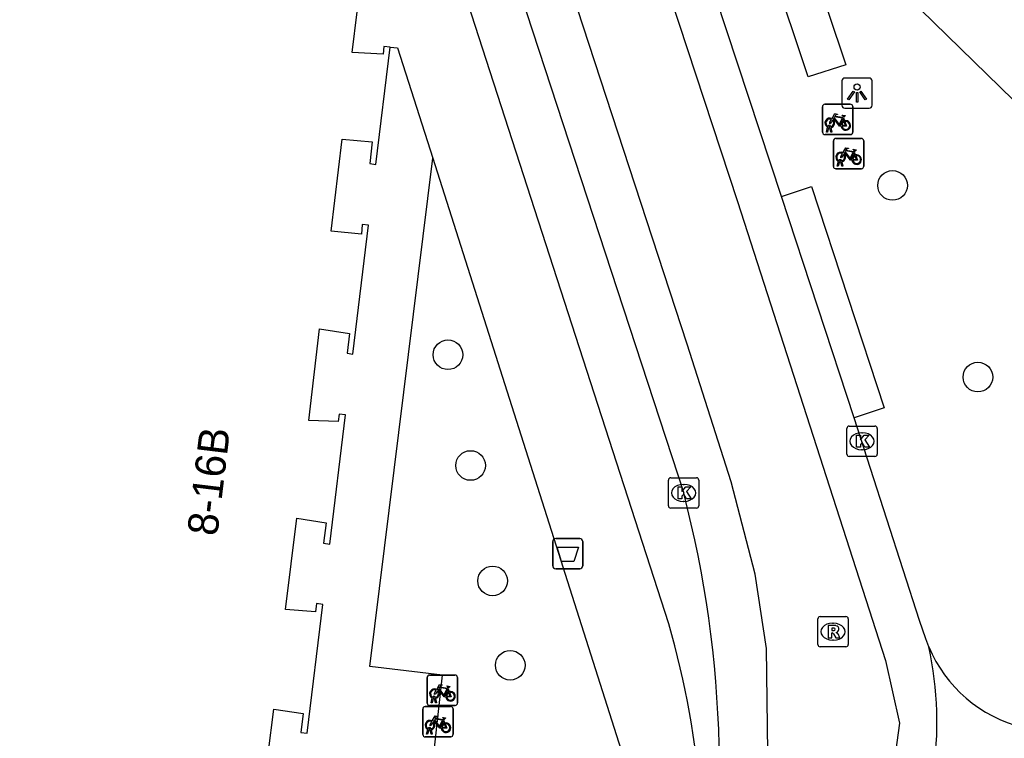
# Model space of a CAD drawing. Extents: x 160356 to 161355, y 381727 to 382845.
# Drawn here: x 160887.65 to 160920.14, y 382629.34 to 382653.06 of the extents above; entities that cross this region are included whole.
import ezdxf

# ---------------------------------------------------------------- set-up
doc = ezdxf.new("R2010")
doc.units = 0
for name, color, linetype in [('IMGEO_Afvalbak', 7, 'Continuous'), ('IMGEO_Boom', 7, 'Continuous'), ('IMGEO_Fietsenrek', 7, 'Continuous'), ('IMGEO_Kolk', 7, 'Continuous'), ('IMGEO_Lichtpunt', 7, 'Continuous'), ('IMGEO_Pand', 7, 'Continuous'), ('IMGEO_Pand_nummerreeks', 7, 'Continuous'), ('IMGEO_Rijbaan_lokaal_gesloten', 7, 'Continuous'), ('IMGEO_Rijbaan_lokaal_open', 7, 'Continuous'), ('IMGEO_Rioolput', 7, 'Continuous'), ('IMGEO_Voetpad_gesloten', 7, 'Continuous'), ('IMGEO_Voetpad_open', 7, 'Continuous')]:
    doc.layers.add(name, color=color, linetype=linetype)

msp = doc.modelspace()

# ---------------------------------------------------------------- linework, layer by layer
at = {"layer": 'IMGEO_Afvalbak'}
for p, q in [((160905.24, 382635.035), (160905.24, 382635.835)), ((160905.24, 382635.835), (160905.24, 382635.035)), ((160905.34, 382635.935), (160906.13, 382635.935)), ((160906.13, 382635.935), (160905.34, 382635.935)), ((160906.23, 382635.835), (160906.23, 382635.035)), ((160906.23, 382635.035), (160906.23, 382635.835)), ((160906.13, 382634.935), (160905.34, 382634.935)), ((160905.34, 382634.935), (160906.13, 382634.935))]:
    msp.add_line(p, q, dxfattribs=at)
msp.add_lwpolyline([(160905.383, 382635.649), (160906.087, 382635.649), (160905.938, 382635.179), (160905.532, 382635.179), (160905.383, 382635.649)], dxfattribs=at)
for centre, start, end in [((160905.34, 382635.835), 90, 180), ((160905.34, 382635.835), 90, 180), ((160906.13, 382635.835), 0, 90), ((160906.13, 382635.835), 360, 90), ((160905.34, 382635.035), 180, 270), ((160905.34, 382635.035), 180, 270), ((160906.13, 382635.035), 270, 0), ((160906.13, 382635.035), 270, 0)]:
    msp.add_arc(centre, 0.1, start, end, dxfattribs=at)
at = {"layer": 'IMGEO_Boom'}
for centre in [(160916.452, 382647.589), (160901.784, 382642), (160919.267, 382641.264), (160902.53, 382638.344), (160903.257, 382634.535), (160903.837, 382631.749)]:
    msp.add_circle(centre, 0.489, dxfattribs=at)
at = {"layer": 'IMGEO_Fietsenrek'}
for p, q in [((160914.141, 382649.343), (160914.141, 382650.184)), ((160914.141, 382650.184), (160914.141, 382649.343)), ((160914.216, 382650.268), (160915.057, 382650.268)), ((160915.057, 382650.268), (160914.216, 382650.268)), ((160915.141, 382650.193), (160915.141, 382649.352)), ((160915.141, 382649.352), (160915.141, 382650.193)), ((160914.828, 382649.817), (160914.864, 382649.722)), ((160914.268, 382649.352), (160914.307, 382649.512)), ((160914.302, 382649.352), (160914.268, 382649.352)), ((160914.337, 382649.5), (160914.302, 382649.352)), ((160914.379, 382649.524), (160914.378, 382649.528)), ((160914.42, 382649.352), (160914.386, 382649.494)), ((160914.41, 382649.535), (160914.411, 382649.528)), ((160914.418, 382649.498), (160914.453, 382649.352)), ((160914.453, 382649.352), (160914.42, 382649.352)), ((160915.066, 382649.268), (160914.225, 382649.268)), ((160914.225, 382649.268), (160915.066, 382649.268)), ((160914.501, 382648.216), (160914.501, 382649.057)), ((160914.501, 382649.057), (160914.501, 382648.216)), ((160914.576, 382649.141), (160915.417, 382649.141)), ((160915.417, 382649.141), (160914.576, 382649.141)), ((160915.501, 382649.066), (160915.501, 382648.225)), ((160915.501, 382648.225), (160915.501, 382649.066)), ((160914.628, 382648.225), (160914.667, 382648.385)), ((160914.697, 382648.373), (160914.662, 382648.225)), ((160914.739, 382648.397), (160914.738, 382648.401)), ((160914.77, 382648.408), (160914.771, 382648.401)), ((160914.778, 382648.371), (160914.813, 382648.225)), ((160915.188, 382648.69), (160915.224, 382648.595)), ((160915.426, 382648.141), (160914.585, 382648.141)), ((160914.585, 382648.141), (160915.426, 382648.141)), ((160914.662, 382648.225), (160914.628, 382648.225)), ((160914.78, 382648.225), (160914.746, 382648.367)), ((160914.813, 382648.225), (160914.78, 382648.225)), ((160901.098, 382630.501), (160901.098, 382631.342)), ((160901.098, 382631.342), (160901.098, 382630.501)), ((160901.173, 382631.426), (160902.014, 382631.426)), ((160902.014, 382631.426), (160901.173, 382631.426)), ((160902.098, 382631.351), (160902.098, 382630.51)), ((160902.098, 382630.51), (160902.098, 382631.351)), ((160901.785, 382630.975), (160901.821, 382630.88)), ((160901.225, 382630.51), (160901.264, 382630.67)), ((160901.259, 382630.51), (160901.225, 382630.51)), ((160901.294, 382630.658), (160901.259, 382630.51)), ((160901.336, 382630.682), (160901.335, 382630.686)), ((160901.377, 382630.51), (160901.343, 382630.652)), ((160901.367, 382630.693), (160901.368, 382630.686)), ((160901.375, 382630.656), (160901.41, 382630.51)), ((160901.41, 382630.51), (160901.377, 382630.51)), ((160900.952, 382629.464), (160900.952, 382630.305)), ((160900.952, 382630.305), (160900.952, 382629.464)), ((160901.027, 382630.389), (160901.868, 382630.389)), ((160901.868, 382630.389), (160901.027, 382630.389)), ((160902.023, 382630.426), (160901.182, 382630.426)), ((160901.182, 382630.426), (160902.023, 382630.426)), ((160901.952, 382630.314), (160901.952, 382629.473)), ((160901.952, 382629.473), (160901.952, 382630.314)), ((160901.639, 382629.938), (160901.675, 382629.843)), ((160901.079, 382629.473), (160901.118, 382629.633)), ((160901.148, 382629.621), (160901.113, 382629.473)), ((160901.19, 382629.645), (160901.189, 382629.649)), ((160901.231, 382629.473), (160901.197, 382629.615)), ((160901.221, 382629.656), (160901.222, 382629.649)), ((160901.229, 382629.619), (160901.264, 382629.473)), ((160901.877, 382629.389), (160901.036, 382629.389)), ((160901.036, 382629.389), (160901.877, 382629.389)), ((160901.113, 382629.473), (160901.079, 382629.473)), ((160901.264, 382629.473), (160901.231, 382629.473))]:
    msp.add_line(p, q, dxfattribs=at)
for points in [[(160914.475, 382649.742), (160914.423, 382649.652), (160914.383, 382649.627), (160914.384, 382649.674), (160914.439, 382649.768)], [(160914.454, 382649.794), (160914.549, 382649.958), (160914.635, 382649.944), (160914.637, 382649.935), (160914.581, 382649.924), (160914.554, 382649.879), (160914.81, 382649.838)], [(160914.75, 382649.55), (160914.7, 382649.55), (160914.509, 382649.801), (160914.49, 382649.769)], [(160914.797, 382649.813), (160914.54, 382649.854), (160914.523, 382649.825), (160914.69, 382649.605), (160914.797, 382649.813)], [(160914.845, 382649.715), (160914.815, 382649.792), (160914.706, 382649.574), (160914.749, 382649.574)], [(160914.779, 382649.574), (160914.899, 382649.573), (160914.855, 382649.687)], [(160914.875, 382649.694), (160914.93, 382649.549), (160914.78, 382649.549)], [(160914.81, 382649.838), (160914.835, 382649.887), (160914.829, 382649.891), (160914.806, 382649.895), (160914.794, 382649.902), (160914.793, 382649.905), (160914.795, 382649.91), (160914.89, 382649.895), (160914.892, 382649.885), (160914.882, 382649.872), (160914.87, 382649.866), (160914.856, 382649.872), (160914.828, 382649.817)], [(160914.814, 382648.667), (160914.909, 382648.831), (160914.995, 382648.817), (160914.997, 382648.808), (160914.941, 382648.797), (160914.914, 382648.752), (160915.17, 382648.711)], [(160915.157, 382648.686), (160914.9, 382648.727), (160914.883, 382648.698), (160915.05, 382648.478), (160915.157, 382648.686)], [(160915.17, 382648.711), (160915.195, 382648.76), (160915.189, 382648.764), (160915.166, 382648.768), (160915.154, 382648.775), (160915.153, 382648.778), (160915.155, 382648.783), (160915.25, 382648.768), (160915.252, 382648.758), (160915.242, 382648.745), (160915.23, 382648.739), (160915.216, 382648.745), (160915.188, 382648.69)], [(160914.835, 382648.615), (160914.783, 382648.525), (160914.743, 382648.5), (160914.744, 382648.547), (160914.799, 382648.641)], [(160915.11, 382648.423), (160915.06, 382648.423), (160914.869, 382648.674), (160914.85, 382648.642)], [(160915.205, 382648.588), (160915.175, 382648.665), (160915.066, 382648.447), (160915.109, 382648.447)], [(160915.139, 382648.447), (160915.259, 382648.446), (160915.215, 382648.56)], [(160915.235, 382648.567), (160915.29, 382648.422), (160915.14, 382648.422)], [(160901.432, 382630.9), (160901.38, 382630.81), (160901.34, 382630.785), (160901.341, 382630.832), (160901.396, 382630.926)], [(160901.411, 382630.952), (160901.506, 382631.116), (160901.592, 382631.102), (160901.594, 382631.093), (160901.538, 382631.082), (160901.511, 382631.037), (160901.767, 382630.996)], [(160901.707, 382630.708), (160901.657, 382630.708), (160901.466, 382630.959), (160901.447, 382630.927)], [(160901.754, 382630.971), (160901.497, 382631.012), (160901.48, 382630.983), (160901.647, 382630.763), (160901.754, 382630.971)], [(160901.802, 382630.873), (160901.772, 382630.95), (160901.663, 382630.732), (160901.706, 382630.732)], [(160901.736, 382630.732), (160901.856, 382630.731), (160901.812, 382630.845)], [(160901.832, 382630.852), (160901.887, 382630.707), (160901.737, 382630.707)], [(160901.767, 382630.996), (160901.792, 382631.045), (160901.786, 382631.049), (160901.763, 382631.053), (160901.751, 382631.06), (160901.75, 382631.063), (160901.752, 382631.068), (160901.847, 382631.053), (160901.849, 382631.043), (160901.839, 382631.03), (160901.827, 382631.024), (160901.813, 382631.03), (160901.785, 382630.975)], [(160901.286, 382629.863), (160901.234, 382629.773), (160901.194, 382629.748), (160901.195, 382629.795), (160901.25, 382629.889)], [(160901.265, 382629.915), (160901.36, 382630.079), (160901.446, 382630.065), (160901.448, 382630.056), (160901.392, 382630.045), (160901.365, 382630), (160901.621, 382629.959)], [(160901.561, 382629.671), (160901.511, 382629.671), (160901.32, 382629.922), (160901.301, 382629.89)], [(160901.608, 382629.934), (160901.351, 382629.975), (160901.334, 382629.946), (160901.501, 382629.726), (160901.608, 382629.934)], [(160901.656, 382629.836), (160901.626, 382629.913), (160901.517, 382629.695), (160901.56, 382629.695)], [(160901.621, 382629.959), (160901.646, 382630.008), (160901.64, 382630.012), (160901.617, 382630.016), (160901.605, 382630.023), (160901.604, 382630.026), (160901.606, 382630.031), (160901.701, 382630.016), (160901.703, 382630.006), (160901.693, 382629.993), (160901.681, 382629.987), (160901.667, 382629.993), (160901.639, 382629.938)], [(160901.59, 382629.695), (160901.71, 382629.694), (160901.666, 382629.808)], [(160901.686, 382629.815), (160901.741, 382629.67), (160901.591, 382629.67)]]:
    msp.add_lwpolyline(points, dxfattribs=at)
for centre, radius, start, end in [((160914.219, 382650.19), 0.0779, 92.4484, 184.2845), ((160914.219, 382650.19), 0.0779, 92.4484, 184.2845), ((160915.063, 382650.19), 0.0779, 2.4484, 94.2845), ((160915.063, 382650.19), 0.0779, 2.4484, 94.2845), ((160914.381, 382649.653), 0.159, 62.6766, 242.1369), ((160914.381, 382649.653), 0.129, 63.3192, 238.903), ((160914.381, 382649.653), 0.129, 283.6043, 43.4302), ((160914.381, 382649.653), 0.159, 283.5766, 46.6042), ((160914.908, 382649.569), 0.159, 113.3408, 178.3217), ((160914.908, 382649.569), 0.159, 187.0065, 105.7708), ((160914.908, 382649.569), 0.129, 113.923, 177.9556), ((160914.908, 382649.569), 0.129, 188.6715, 104.5883), ((160914.361, 382649.524), 0.0499, 12.8025, 158.6934), ((160914.381, 382649.653), 0.159, 253.9967, 271.7867), ((160914.361, 382649.524), 0.0174, 12.8025, 163.4502), ((160914.381, 382649.653), 0.129, 253.415, 269.0204), ((160915.063, 382649.346), 0.0779, 272.4484, 4.2845), ((160915.063, 382649.346), 0.0779, 272.4484, 4.2845), ((160914.219, 382649.346), 0.0779, 182.4484, 274.2845), ((160914.219, 382649.346), 0.0779, 182.4484, 274.2845), ((160914.579, 382649.063), 0.0779, 92.4484, 184.2845), ((160914.579, 382649.063), 0.0779, 92.4484, 184.2845), ((160915.423, 382649.063), 0.0779, 2.4484, 94.2845), ((160915.423, 382649.063), 0.0779, 2.4484, 94.2845), ((160914.741, 382648.526), 0.159, 62.6766, 242.1369), ((160914.741, 382648.526), 0.129, 63.3192, 238.903), ((160914.721, 382648.397), 0.0499, 12.8025, 158.6934), ((160914.741, 382648.526), 0.159, 253.9967, 271.7867), ((160914.721, 382648.397), 0.0174, 12.8025, 163.4502), ((160914.741, 382648.526), 0.129, 253.415, 269.0204), ((160914.741, 382648.526), 0.129, 283.6043, 43.4302), ((160914.741, 382648.526), 0.159, 283.5766, 46.6042), ((160915.268, 382648.442), 0.159, 113.3408, 178.3217), ((160915.268, 382648.442), 0.159, 187.0065, 105.7708), ((160915.268, 382648.442), 0.129, 113.923, 177.9556), ((160915.268, 382648.442), 0.129, 188.6715, 104.5883), ((160914.579, 382648.219), 0.0779, 182.4484, 274.2845), ((160914.579, 382648.219), 0.0779, 182.4484, 274.2845), ((160915.423, 382648.219), 0.0779, 272.4484, 4.2845), ((160915.423, 382648.219), 0.0779, 272.4484, 4.2845), ((160901.176, 382631.348), 0.0779, 92.4484, 184.2845), ((160901.176, 382631.348), 0.0779, 92.4484, 184.2845), ((160902.02, 382631.348), 0.0779, 2.4484, 94.2845), ((160902.02, 382631.348), 0.0779, 2.4484, 94.2845), ((160901.338, 382630.811), 0.159, 62.6766, 242.1369), ((160901.338, 382630.811), 0.129, 63.3192, 238.903), ((160901.338, 382630.811), 0.129, 283.6043, 43.4302), ((160901.338, 382630.811), 0.159, 283.5766, 46.6042), ((160901.865, 382630.727), 0.159, 113.3408, 178.3217), ((160901.865, 382630.727), 0.159, 187.0065, 105.7708), ((160901.865, 382630.727), 0.129, 113.923, 177.9556), ((160901.865, 382630.727), 0.129, 188.6715, 104.5883), ((160901.318, 382630.682), 0.0499, 12.8025, 158.6934), ((160901.338, 382630.811), 0.159, 253.9967, 271.7867), ((160901.318, 382630.682), 0.0174, 12.8025, 163.4502), ((160901.338, 382630.811), 0.129, 253.415, 269.0204), ((160902.02, 382630.504), 0.0779, 272.4484, 4.2845), ((160902.02, 382630.504), 0.0779, 272.4484, 4.2845), ((160901.03, 382630.311), 0.0779, 92.4484, 184.2845), ((160901.03, 382630.311), 0.0779, 92.4484, 184.2845), ((160901.176, 382630.504), 0.0779, 182.4484, 274.2845), ((160901.176, 382630.504), 0.0779, 182.4484, 274.2845), ((160901.874, 382630.311), 0.0779, 2.4484, 94.2845), ((160901.874, 382630.311), 0.0779, 2.4484, 94.2845), ((160901.192, 382629.774), 0.159, 62.6766, 242.1369), ((160901.192, 382629.774), 0.129, 63.3192, 238.903), ((160901.192, 382629.774), 0.129, 283.6043, 43.4302), ((160901.192, 382629.774), 0.159, 283.5766, 46.6042), ((160901.172, 382629.645), 0.0499, 12.8025, 158.6934), ((160901.192, 382629.774), 0.159, 253.9967, 271.7867), ((160901.172, 382629.645), 0.0174, 12.8025, 163.4502), ((160901.192, 382629.774), 0.129, 253.415, 269.0204), ((160901.719, 382629.69), 0.159, 113.3408, 178.3217), ((160901.719, 382629.69), 0.159, 187.0065, 105.7708), ((160901.719, 382629.69), 0.129, 113.923, 177.9556), ((160901.719, 382629.69), 0.129, 188.6715, 104.5883), ((160901.03, 382629.467), 0.0779, 182.4484, 274.2845), ((160901.03, 382629.467), 0.0779, 182.4484, 274.2845), ((160901.874, 382629.467), 0.0779, 272.4484, 4.2845), ((160901.874, 382629.467), 0.0779, 272.4484, 4.2845)]:
    msp.add_arc(centre, radius, start, end, dxfattribs=at)
at = {"layer": 'IMGEO_Kolk'}
for p, q in [((160915.02, 382639.645), (160915.872, 382639.645)), ((160914.945, 382638.719), (160914.945, 382639.571)), ((160915.433, 382639.425), (160915.458, 382639.425)), ((160915.946, 382639.571), (160915.946, 382638.719)), ((160915.872, 382638.645), (160915.02, 382638.645)), ((160915.456, 382638.865), (160915.431, 382638.865)), ((160909.058, 382637.013), (160909.058, 382637.865)), ((160909.133, 382637.939), (160909.985, 382637.939)), ((160909.546, 382637.719), (160909.571, 382637.719)), ((160910.059, 382637.865), (160910.059, 382637.013)), ((160909.569, 382637.159), (160909.544, 382637.159)), ((160909.985, 382636.939), (160909.133, 382636.939))]:
    msp.add_line(p, q, dxfattribs=at)
for points in [[(160915.02, 382639.645), (160915.872, 382639.645)], [(160914.945, 382638.719), (160914.945, 382639.571)], [(160915.266, 382639.345), (160915.389, 382639.345), (160915.389, 382639.194), (160915.519, 382639.345), (160915.683, 382639.345), (160915.537, 382639.194), (160915.69, 382638.945), (160915.538, 382638.945), (160915.453, 382639.109), (160915.389, 382639.042), (160915.389, 382638.945), (160915.266, 382638.945), (160915.266, 382639.345)], [(160915.946, 382639.571), (160915.946, 382638.719)], [(160915.872, 382638.645), (160915.02, 382638.645)], [(160909.058, 382637.013), (160909.058, 382637.865)], [(160909.133, 382637.939), (160909.985, 382637.939)], [(160910.059, 382637.865), (160910.059, 382637.013)], [(160909.379, 382637.639), (160909.502, 382637.639), (160909.502, 382637.488), (160909.632, 382637.639), (160909.796, 382637.639), (160909.65, 382637.488), (160909.803, 382637.239), (160909.651, 382637.239), (160909.566, 382637.403), (160909.502, 382637.336), (160909.502, 382637.239), (160909.379, 382637.239), (160909.379, 382637.639)], [(160909.985, 382636.939), (160909.133, 382636.939)]]:
    msp.add_lwpolyline(points, dxfattribs=at)
for centre, start, end in [((160915.022, 382639.569), 91.552, 178.448), ((160915.022, 382639.569), 91.552, 178.448), ((160915.87, 382639.569), 1.552, 88.448), ((160915.87, 382639.569), 1.552, 88.448), ((160915.022, 382638.721), 181.552, 268.448), ((160915.022, 382638.721), 181.552, 268.448), ((160915.87, 382638.721), 271.552, 358.448), ((160915.87, 382638.721), 271.552, 358.448), ((160909.135, 382637.863), 91.552, 178.448), ((160909.135, 382637.863), 91.552, 178.448), ((160909.983, 382637.863), 1.552, 88.448), ((160909.983, 382637.863), 1.552, 88.448), ((160909.135, 382637.015), 181.552, 268.448), ((160909.135, 382637.015), 181.552, 268.448), ((160909.983, 382637.015), 271.552, 358.448), ((160909.983, 382637.015), 271.552, 358.448)]:
    msp.add_arc(centre, 0.0765, start, end, dxfattribs=at)
for centre, major_axis, ratio, start_param, end_param in [((160915.432, 382639.145), (-0.387, 0.002), 0.722429, 4.712389, 7.853982), ((160915.457, 382639.145), (-0.39, 0.002), 0.717154, 1.570796, 4.712389), ((160909.545, 382637.439), (-0.387, 0.002), 0.722429, 4.712389, 7.853982), ((160909.57, 382637.439), (-0.39, 0.002), 0.717154, 1.570796, 4.712389)]:
    msp.add_ellipse(centre, major_axis=major_axis, ratio=ratio, start_param=start_param, end_param=end_param, dxfattribs=at)
at = {"layer": 'IMGEO_Lichtpunt'}
for p, q in [((160914.781, 382651.04), (160914.781, 382650.233)), ((160914.781, 382651.04), (160914.781, 382650.233)), ((160915.683, 382651.135), (160914.875, 382651.135)), ((160915.683, 382651.135), (160914.875, 382651.135)), ((160915.777, 382650.233), (160915.777, 382651.04)), ((160915.777, 382650.233), (160915.777, 382651.04)), ((160914.875, 382650.139), (160915.683, 382650.139)), ((160914.875, 382650.139), (160915.683, 382650.139))]:
    msp.add_line(p, q, dxfattribs=at)
for points in [[(160915.155, 382650.704), (160915.194, 382650.676), (160915.006, 382650.414), (160914.968, 382650.441), (160915.155, 382650.704)], [(160915.257, 382650.656), (160915.304, 382650.656), (160915.304, 382650.334), (160915.257, 382650.334), (160915.257, 382650.656)], [(160915.367, 382650.676), (160915.405, 382650.703), (160915.592, 382650.441), (160915.553, 382650.413), (160915.367, 382650.676)]]:
    msp.add_lwpolyline(points, dxfattribs=at)
msp.add_circle((160915.28, 382650.838), 0.0994, dxfattribs=at)
for centre, start, end in [((160914.875, 382651.04), 90, 180), ((160914.875, 382651.04), 90, 180), ((160915.683, 382651.04), 0, 90), ((160915.683, 382651.04), 0, 90), ((160914.875, 382650.233), 180, 270), ((160914.875, 382650.233), 180, 270), ((160915.683, 382650.233), 270, 0), ((160915.683, 382650.233), 270, 360)]:
    msp.add_arc(centre, 0.0946, start, end, dxfattribs=at)
at = {"layer": 'IMGEO_Pand'}
for points in [[(160899.877, 382652.15), (160899.671, 382652.175), (160899.641, 382651.919), (160898.624, 382651.975), (160898.948, 382654.678), (160898.793, 382655.257), (160898.18, 382655.344), (160898.334, 382656.683)], [(160895.663, 382627.353), (160896.034, 382630.296), (160897.001, 382630.159), (160896.934, 382629.534), (160897.139, 382629.51), (160897.65, 382633.761), (160897.445, 382633.787), (160897.414, 382633.512), (160896.418, 382633.595), (160896.801, 382636.604), (160897.764, 382636.451), (160897.681, 382635.783), (160897.881, 382635.751), (160898.406, 382640.018), (160898.194, 382640.034), (160898.156, 382639.793), (160897.192, 382639.831), (160897.546, 382642.853), (160898.531, 382642.707), (160898.459, 382642.047), (160898.643, 382642.024), (160899.161, 382646.281), (160898.955, 382646.304), (160898.925, 382645.977), (160897.929, 382646.08), (160898.294, 382649.115), (160899.287, 382649.025), (160899.206, 382648.309), (160899.402, 382648.279), (160899.877, 382652.15)]]:
    msp.add_lwpolyline(points, dxfattribs=at)
at = {"layer": 'IMGEO_Rijbaan_lokaal_gesloten'}
for points in [[(160890.566, 382710.367), (160893.108, 382702.497), (160901.141, 382678.071), (160911.338, 382647.054), (160916.223, 382631.907), (160916.682, 382629.841), (160916.026, 382625.054), (160915.043, 382619.677), (160910.879, 382596.956), (160909.543, 382590.278)], [(160887.653, 382456.83), (160887.765, 382457.813), (160889.463, 382469.386), (160893.567, 382497.156), (160896.671, 382520.511), (160898.338, 382534.469), (160903.005, 382571.636), (160911.38, 382618.594), (160912.088, 382625.073), (160912.338, 382628.886), (160912.296, 382632.302), (160911.921, 382634.761), (160911.13, 382637.802), (160909.671, 382642.344), (160905.484, 382655.177), (160894.255, 382689.802), (160887.849, 382709.451)], [(160903.697, 382655.584), (160904.178, 382653.916), (160909.561, 382637.435)], [(160912.788, 382647.225), (160910.263, 382654.905)], [(160915.189, 382639.923), (160912.788, 382647.225)], [(160917.646, 382632.358), (160917.546, 382632.621), (160917.343, 382633.223), (160915.189, 382639.923)]]:
    msp.add_lwpolyline(points, dxfattribs=at)
for centre, radius, start, end in [((160874.13, 382628.206), 36.613, 348.2419, 14.6), ((160906.573, 382629.888), 11.345, 350.8871, 12.5762)]:
    msp.add_arc(centre, radius, start, end, dxfattribs=at)
at = {"layer": 'IMGEO_Rijbaan_lokaal_open'}
msp.add_arc((160921.833, 382634.108), 4.538, 202.6804, 256.0896, dxfattribs=at)
at = {"layer": 'IMGEO_Rioolput'}
for p, q in [((160913.987, 382632.434), (160913.987, 382633.286)), ((160914.062, 382633.36), (160914.914, 382633.36)), ((160914.475, 382633.14), (160914.5, 382633.14)), ((160914.988, 382633.286), (160914.988, 382632.434)), ((160914.498, 382632.58), (160914.473, 382632.58)), ((160914.914, 382632.36), (160914.062, 382632.36))]:
    msp.add_line(p, q, dxfattribs=at)
for points in [[(160913.987, 382632.434), (160913.987, 382633.286)], [(160914.062, 382633.36), (160914.914, 382633.36)], [(160914.988, 382633.286), (160914.988, 382632.434)], [(160914.576, 382633.058), (160914.324, 382633.06), (160914.324, 382632.66)], [(160914.324, 382632.66), (160914.448, 382632.66), (160914.448, 382632.822), (160914.459, 382632.822)], [(160914.502, 382632.979), (160914.448, 382632.979), (160914.448, 382632.898)], [(160914.448, 382632.898), (160914.5, 382632.898)], [(160914.506, 382632.793), (160914.577, 382632.66), (160914.717, 382632.66), (160914.652, 382632.786)], [(160914.914, 382632.36), (160914.062, 382632.36)]]:
    msp.add_lwpolyline(points, dxfattribs=at)
for centre, radius, start, end in [((160914.064, 382633.284), 0.0765, 91.552, 178.448), ((160914.064, 382633.284), 0.0765, 91.552, 178.448), ((160914.912, 382633.284), 0.0765, 1.552, 88.448), ((160914.912, 382633.284), 0.0765, 1.552, 88.448), ((160914.458, 382632.769), 0.0533, 26.0293, 88.6989), ((160914.484, 382633.087), 0.19, 274.7715, 282.9687), ((160914.508, 382632.883), 0.0964, 77.0061, 93.1865), ((160914.522, 382632.94), 0.0378, 276.6634, 79.6772), ((160914.575, 382632.948), 0.109, 350.3612, 89.416), ((160914.573, 382632.948), 0.112, 277.5842, 350.9817), ((160914.557, 382632.733), 0.108, 29.5134, 73.7905), ((160914.064, 382632.436), 0.0765, 181.552, 268.448), ((160914.064, 382632.436), 0.0765, 181.552, 268.448), ((160914.912, 382632.436), 0.0765, 271.552, 358.448), ((160914.912, 382632.436), 0.0765, 271.552, 358.448)]:
    msp.add_arc(centre, radius, start, end, dxfattribs=at)
for centre, major_axis, ratio, start_param, end_param in [((160914.474, 382632.86), (-0.387, 0.002), 0.722429, 4.712389, 7.853982), ((160914.499, 382632.86), (-0.39, 0.002), 0.717154, 1.570796, 4.712389)]:
    msp.add_ellipse(centre, major_axis=major_axis, ratio=ratio, start_param=start_param, end_param=end_param, dxfattribs=at)
at = {"layer": 'IMGEO_Voetpad_gesloten'}
msp.add_lwpolyline([(160914.905, 382651.571), (160913.665, 382651.179), (160912.476, 382654.737), (160913.714, 382655.155), (160914.905, 382651.571)], dxfattribs=at)
at = {"layer": 'IMGEO_Voetpad_open'}
for points in [[(160909.066, 382633.12), (160901.081, 382657.808)], [(160962.811, 382605.245), (160947.212, 382624.295), (160912.986, 382657.691)], [(160899.877, 382652.15), (160900.12, 382652.133), (160901.28, 382648.487)], [(160901.338, 382629.022), (160901.6, 382631.42), (160899.208, 382631.705), (160901.28, 382648.487)], [(160901.28, 382648.487), (160907.72, 382628.254)], [(160912.788, 382647.225), (160913.776, 382647.55), (160916.177, 382640.248), (160915.189, 382639.923)]]:
    msp.add_lwpolyline(points, dxfattribs=at)
msp.add_arc((160880.138, 382624.826), 30.094, 353.0898, 15.9988, dxfattribs=at)

# ---------------------------------------------------------------- texts
at = {"layer": 'IMGEO_Pand_nummerreeks'}
msp.add_text('8-16B', height=1, rotation=83.1075, dxfattribs=at).set_placement((160894.169, 382635.992))

doc.saveas('drawing.dxf')
